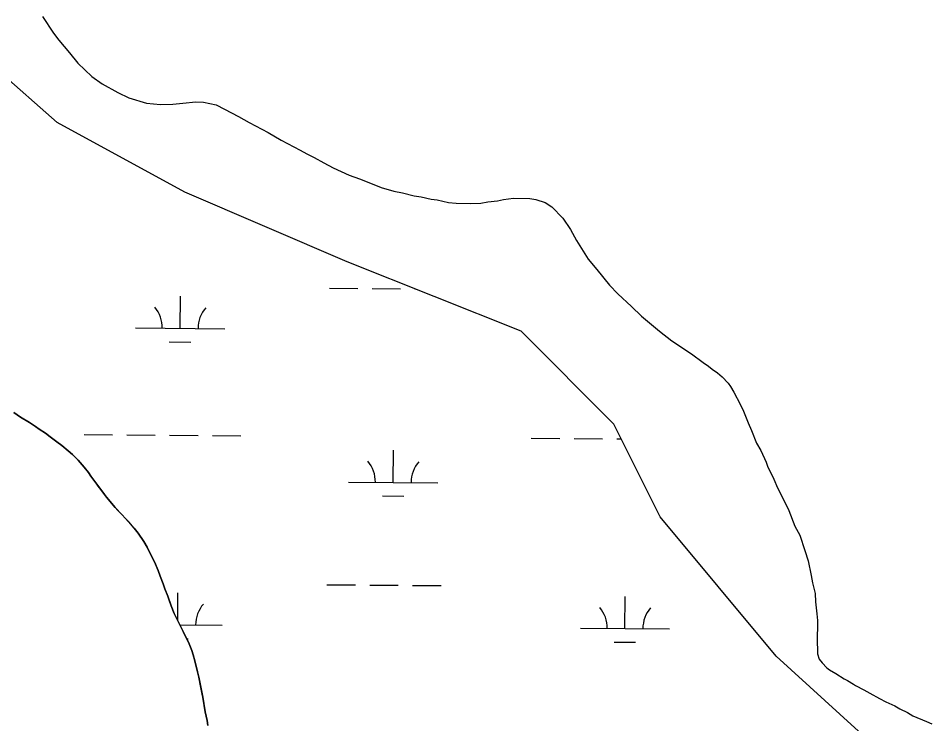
# Model space of a CAD drawing. Extents: x 3271442 to 3309282, y 752266 to 777610.
# Drawn here: x 3303830 to 3304855, y 759893 to 760684 of the extents above; entities that cross this region are included whole.
import ezdxf

# ---------------------------------------------------------------- set-up
doc = ezdxf.new("R2010")
doc.units = 0
for name, color, linetype in [('V-SITE-VEGE', 7, 'Continuous'), ('V-TOPO-SHOR', 7, 'Continuous'), ('V-WETL-SWMP', 7, 'Continuous')]:
    doc.layers.add(name, color=color, linetype=linetype)

msp = doc.modelspace()

# ---------------------------------------------------------------- linework, layer by layer
at = {"layer": 'V-SITE-VEGE'}
for p, q in [((3303856.9, 760686.2), (3303869.3, 760667.5)), ((3303869.3, 760667.5), (3303875.2, 760659.5)), ((3303875.2, 760659.5), (3303887.2, 760645.3)), ((3303887.2, 760645.3), (3303896.4, 760633.9)), ((3303896.4, 760633.9), (3303912.3, 760618.9)), ((3303912.3, 760618.9), (3303923.8, 760610.8)), ((3303923.8, 760610.8), (3303941.5, 760600.9)), ((3303941.5, 760600.9), (3303953.6, 760595)), ((3303953.6, 760595), (3303973.6, 760589)), ((3303973.6, 760589), (3303989.2, 760587.5)), ((3304003.2, 760587.7), (3304014.4, 760589.1)), ((3304014.4, 760589.1), (3304029, 760590.4)), ((3304029, 760590.4), (3304037.4, 760590.2)), ((3304037.4, 760590.2), (3304051.8, 760587.1)), ((3303989.2, 760587.5), (3304003.2, 760587.7)), ((3304051.8, 760587.1), (3304061.2, 760582.4)), ((3304061.2, 760582.4), (3304076.7, 760574.2)), ((3304076.7, 760574.2), (3304088.8, 760567.2)), ((3304088.8, 760567.2), (3304110.3, 760556.1)), ((3304110.3, 760556.1), (3304124.7, 760547.4)), ((3304124.7, 760547.4), (3304146.2, 760536.2)), ((3304146.2, 760536.2), (3304153.4, 760532.1)), ((3304153.4, 760532.1), (3304161.7, 760528)), ((3304161.7, 760528), (3304172.7, 760522.2)), ((3304172.7, 760522.2), (3304183.2, 760516.3)), ((3304183.2, 760516.3), (3304200.9, 760508.1)), ((3304200.9, 760508.1), (3304212.5, 760503.9)), ((3304212.5, 760503.9), (3304228.6, 760497.9)), ((3304228.6, 760497.9), (3304236.9, 760494.4)), ((3304236.9, 760494.4), (3304251.3, 760490.1)), ((3304251.3, 760490.1), (3304260.8, 760488.2)), ((3304260.8, 760488.2), (3304274.1, 760485.1)), ((3304274.1, 760485.1), (3304281.9, 760483.8)), ((3304281.9, 760483.8), (3304293, 760481.3)), ((3304293, 760481.3), (3304299.7, 760480.6)), ((3304299.7, 760480.6), (3304312.5, 760477.5)), ((3304312.5, 760477.5), (3304320.9, 760476.7)), ((3304320.9, 760476.7), (3304337.6, 760476.3)), ((3304337.6, 760476.3), (3304348.8, 760476.6)), ((3304348.8, 760476.6), (3304356.7, 760478.1)), ((3304356.7, 760478.1), (3304367.3, 760479.5)), ((3304367.3, 760479.5), (3304374.1, 760481)), ((3304374.1, 760481), (3304385.3, 760482.4)), ((3304385.3, 760482.4), (3304403.7, 760482)), ((3304403.7, 760482), (3304410.4, 760480.7)), ((3304410.4, 760480.7), (3304420.9, 760477.7)), ((3304420.9, 760477.7), (3304428.6, 760472.5)), ((3304428.6, 760472.5), (3304440.6, 760459.9)), ((3304440.6, 760459.9), (3304449.3, 760447.4)), ((3304449.3, 760447.4), (3304456.3, 760434.9)), ((3304456.3, 760434.9), (3304469.2, 760413.9)), ((3304469.2, 760413.9), (3304479, 760402.5)), ((3304479, 760402.5), (3304493.1, 760384.8)), ((3304493.1, 760384.8), (3304502.4, 760375.1)), ((3304502.4, 760375.1), (3304517.7, 760360.8)), ((3304517.7, 760360.8), (3304529.1, 760349.9)), ((3304529.1, 760349.9), (3304549.4, 760333.2)), ((3304549.4, 760333.2), (3304563.1, 760322.2)), ((3304563.1, 760322.2), (3304585.1, 760307.7)), ((3304585.1, 760307.7), (3304598.3, 760297.9)), ((3304598.3, 760297.9), (3304604.4, 760293.9)), ((3304604.4, 760293.9), (3304608.2, 760290.4)), ((3304608.2, 760290.4), (3304614.3, 760286.4)), ((3304614.3, 760286.4), (3304619.7, 760281.8)), ((3304619.7, 760281.8), (3304626.3, 760274.9)), ((3304626.3, 760274.9), (3304629, 760270.9)), ((3304629, 760270.9), (3304632.8, 760264.7)), ((3304632.8, 760264.7), (3304639.7, 760251.1)), ((3304639.7, 760251.1), (3304643.4, 760243.2)), ((3303832.1, 760236.7), (3303824.8, 760241.7)), ((3304643.4, 760243.2), (3304648.7, 760230.2)), ((3303842.2, 760230.5), (3303832.1, 760236.7)), ((3303848.9, 760226.1), (3303842.2, 760230.5)), ((3304648.7, 760230.2), (3304652.4, 760221.7)), ((3303853.1, 760223.2), (3303848.9, 760226.1)), ((3303860.2, 760218.6), (3303853.1, 760223.2)), ((3304652.4, 760221.7), (3304658.2, 760207.6)), ((3303865.3, 760214.7), (3303860.2, 760218.6)), ((3303873.1, 760209.1), (3303865.3, 760214.7)), ((3303878.4, 760204.9), (3303873.1, 760209.1)), ((3303885.8, 760198.8), (3303878.4, 760204.9)), ((3304658.2, 760207.6), (3304663.1, 760199.1)), ((3303890.4, 760194.7), (3303885.8, 760198.8)), ((3303896.8, 760188.3), (3303890.4, 760194.7)), ((3304663.1, 760199.1), (3304668.9, 760186.1)), ((3303903.5, 760180.6), (3303896.8, 760188.3)), ((3303908.4, 760174.6), (3303903.5, 760180.6)), ((3304668.9, 760186.1), (3304670.5, 760181.6)), ((3304670.5, 760181.6), (3304677.4, 760166.9)), ((3303911.3, 760170.3), (3303908.4, 760174.6)), ((3303922.3, 760155.4), (3303911.3, 760170.3)), ((3304677.4, 760166.9), (3304681.6, 760157.3)), ((3303926.4, 760150), (3303922.3, 760155.4)), ((3303928.8, 760146.9), (3303926.4, 760150)), ((3304681.6, 760157.3), (3304689.1, 760142.6)), ((3303938.6, 760135.4), (3303928.8, 760146.9)), ((3304689.1, 760142.6), (3304694.4, 760131.8)), ((3303946.3, 760127), (3303938.6, 760135.4)), ((3304694.4, 760131.8), (3304701.3, 760114.3)), ((3303949.8, 760123.4), (3303946.3, 760127)), ((3303959.8, 760112), (3303949.8, 760123.4)), ((3303964.1, 760106.4), (3303959.8, 760112)), ((3304701.3, 760114.3), (3304706.6, 760104.2)), ((3303970.6, 760097.1), (3303964.1, 760106.4)), ((3303974.2, 760090.7), (3303970.6, 760097.1)), ((3304706.6, 760104.2), (3304712.4, 760087.2)), ((3303982.6, 760074.3), (3303974.2, 760090.7)), ((3304712.4, 760087.2), (3304716, 760075.4)), ((3303986.7, 760064.7), (3303982.6, 760074.3)), ((3304716, 760075.4), (3304719.5, 760059.1)), ((3303989, 760058.4), (3303986.7, 760064.7)), ((3303992.4, 760049.8), (3303989, 760058.4)), ((3304719.5, 760059.1), (3304721, 760050.7)), ((3303994.3, 760044.1), (3303992.4, 760049.8)), ((3304721, 760050.7), (3304724.1, 760038.9)), ((3303997.5, 760035.7), (3303994.3, 760044.1)), ((3304001.2, 760024.8), (3303997.5, 760035.7)), ((3304724.1, 760038.9), (3304724.4, 760029.4)), ((3304724.4, 760029.4), (3304725.8, 760015.9)), ((3304004.8, 760016.2), (3304001.2, 760024.8)), ((3304007.5, 760010.4), (3304004.8, 760016.2)), ((3304725.8, 760015.9), (3304726.7, 760008.6)), ((3304014.8, 759996.2), (3304007.5, 760010.4)), ((3304726.7, 760008.6), (3304726.1, 759983.5)), ((3304021.5, 759982.3), (3304014.8, 759996.2)), ((3304024.3, 759974.7), (3304021.5, 759982.3)), ((3304025.9, 759969.9), (3304024.3, 759974.7)), ((3304726.1, 759983.5), (3304726.5, 759976.2)), ((3304726.5, 759976.2), (3304726.4, 759971.2)), ((3304027.8, 759963.4), (3304025.9, 759969.9)), ((3304031, 759950.9), (3304027.8, 759963.4)), ((3304726.4, 759971.2), (3304728.5, 759965)), ((3304728.5, 759965), (3304731.7, 759961)), ((3304731.7, 759961), (3304737.2, 759955.3)), ((3304737.2, 759955.3), (3304739.9, 759953)), ((3304032.3, 759945), (3304031, 759950.9)), ((3304036.8, 759922.5), (3304032.3, 759945)), ((3304739.9, 759953), (3304747.1, 759948.9)), ((3304747.1, 759948.9), (3304756.4, 759943.1)), ((3304756.4, 759943.1), (3304760.3, 759941.3)), ((3304760.3, 759941.3), (3304766.9, 759937.2)), ((3304766.9, 759937.2), (3304769.1, 759935.5)), ((3304769.1, 759935.5), (3304778.5, 759930.8)), ((3304039.6, 759905.9), (3304036.8, 759922.5)), ((3304778.5, 759930.8), (3304785.1, 759926.8)), ((3304785.1, 759926.8), (3304796.2, 759920.9)), ((3304796.2, 759920.9), (3304803.3, 759917.4)), ((3304803.3, 759917.4), (3304813.3, 759912.7)), ((3304813.3, 759912.7), (3304818.8, 759909.2)), ((3304041.6, 759896.3), (3304039.6, 759905.9)), ((3304818.8, 759909.2), (3304827.6, 759905.1)), ((3304827.6, 759905.1), (3304833.7, 759901.6)), ((3304042.4, 759890.8), (3304041.6, 759896.3)), ((3304833.7, 759901.6), (3304848.7, 759895)), ((3304848.7, 759895), (3304854.7, 759892.7))]:
    msp.add_line(p, q, dxfattribs=at)
at = {"layer": 'V-TOPO-SHOR'}
msp.add_lwpolyline([(3304042.4, 759890.8), (3304041.6, 759896.3), (3304039.6, 759905.9), (3304038.5, 759912.3), (3304036.8, 759922.5), (3304036.1, 759925.7), (3304034.3, 759935.1), (3304032.3, 759945), (3304031, 759950.9), (3304029, 759958.9), (3304027.8, 759963.4), (3304025.9, 759969.9), (3304024.3, 759974.7), (3304021.5, 759982.3), (3304018.9, 759987.7), (3304014.8, 759996.2), (3304011.9, 760002), (3304007.5, 760010.4), (3304004.8, 760016.2), (3304001.2, 760024.8), (3303999.3, 760030.3), (3303997.5, 760035.7), (3303994.3, 760044.1), (3303992.4, 760049.8), (3303989, 760058.4), (3303986.7, 760064.7), (3303982.6, 760074.3), (3303979.3, 760080.7), (3303974.2, 760090.7), (3303970.6, 760097.1), (3303964.1, 760106.4), (3303959.8, 760112), (3303953.6, 760119.1), (3303949.8, 760123.4), (3303946.3, 760127), (3303941.6, 760132.1), (3303938.6, 760135.4), (3303935, 760139.6), (3303932.6, 760142.5), (3303928.8, 760146.9), (3303926.4, 760150), (3303922.3, 760155.4), (3303919.5, 760159.2), (3303915.1, 760165.3), (3303911.3, 760170.3), (3303908.4, 760174.6), (3303903.5, 760180.6), (3303896.8, 760188.3), (3303890.4, 760194.7), (3303885.8, 760198.8), (3303878.4, 760204.9), (3303873.1, 760209.1), (3303865.3, 760214.7), (3303860.2, 760218.6), (3303853.1, 760223.2), (3303848.9, 760226.1), (3303842.2, 760230.5), (3303837.8, 760233.2), (3303832.1, 760236.7), (3303828.4, 760239.2)], dxfattribs=at)
at = {"layer": 'V-WETL-SWMP'}
for p, q in [((3303873.5, 760567.4), (3303769.5, 760658.5)), ((3304016.7, 760489.2), (3303873.5, 760567.4)), ((3304198.8, 760411.1), (3304016.7, 760489.2)), ((3304394, 760333), (3304198.8, 760411.1)), ((3304178.8, 760381.4), (3304210.8, 760381.1)), ((3304226.8, 760381), (3304258.8, 760380.7)), ((3304274.8, 760380.6), (3304275.1, 760380.6)), ((3304011.4, 760336.3), (3304011.7, 760372.3)), ((3303961.4, 760336.7), (3304061.4, 760335.9)), ((3304498.1, 760228.8), (3304394, 760333)), ((3303999.2, 760321), (3304023.2, 760320.8)), ((3303824.8, 760241.7), (3303832.1, 760236.7)), ((3303832.1, 760236.7), (3303842.2, 760230.5)), ((3303842.2, 760230.5), (3303848.9, 760226.1)), ((3303848.9, 760226.1), (3303853.1, 760223.2)), ((3303853.1, 760223.2), (3303860.2, 760218.6)), ((3304550.1, 760124.7), (3304498.1, 760228.8)), ((3303860.2, 760218.6), (3303865.3, 760214.7)), ((3303865.3, 760214.7), (3303873.1, 760209.1)), ((3303903.5, 760217.1), (3303935.5, 760216.9)), ((3303951.5, 760216.7), (3303983.5, 760216.5)), ((3303999.5, 760216.3), (3304031.5, 760216.1)), ((3304047.5, 760215.9), (3304079.5, 760215.7)), ((3304405.4, 760213), (3304437.4, 760212.7)), ((3304453.4, 760212.6), (3304485.4, 760212.3)), ((3304501.4, 760212.2), (3304506.4, 760212.2)), ((3303873.1, 760209.1), (3303878.4, 760204.9)), ((3303878.4, 760204.9), (3303885.8, 760198.8)), ((3304250.4, 760163.5), (3304250.7, 760199.5)), ((3303885.8, 760198.8), (3303890.4, 760194.7)), ((3303890.4, 760194.7), (3303896.8, 760188.3)), ((3303896.8, 760188.3), (3303903.5, 760180.6)), ((3303903.5, 760180.6), (3303908.4, 760174.6)), ((3303908.4, 760174.6), (3303911.3, 760170.3)), ((3303911.3, 760170.3), (3303922.3, 760155.4)), ((3304200.4, 760163.9), (3304300.4, 760163.1)), ((3303922.3, 760155.4), (3303926.4, 760150)), ((3303926.4, 760150), (3303928.8, 760146.9)), ((3304238.3, 760148.2), (3304262.3, 760148)), ((3303928.8, 760146.9), (3303938.6, 760135.4)), ((3303938.6, 760135.4), (3303946.3, 760127)), ((3303946.3, 760127), (3303949.8, 760123.4)), ((3303949.8, 760123.4), (3303959.8, 760112)), ((3304680.2, 759968.4), (3304550.1, 760124.7)), ((3303959.8, 760112), (3303964.1, 760106.4)), ((3303964.1, 760106.4), (3303970.6, 760097.1)), ((3303970.6, 760097.1), (3303974.2, 760090.7)), ((3303974.2, 760090.7), (3303982.6, 760074.3)), ((3303982.6, 760074.3), (3303986.7, 760064.7)), ((3303986.7, 760064.7), (3303989, 760058.4)), ((3303989, 760058.4), (3303992.4, 760049.8)), ((3303992.4, 760049.8), (3303994.3, 760044.1)), ((3304176.1, 760048.7), (3304208.1, 760048.4)), ((3304224.1, 760048.3), (3304256.1, 760048)), ((3304272.1, 760047.9), (3304304.1, 760047.6)), ((3303994.3, 760044.1), (3303997.5, 760035.7)), ((3303997.5, 760035.7), (3304001.2, 760024.8)), ((3304008.7, 760008.2), (3304008.9, 760039.6)), ((3304510.5, 759999.5), (3304510.8, 760035.5)), ((3304001.2, 760024.8), (3304004.8, 760016.2)), ((3304004.8, 760016.2), (3304007.5, 760010.4)), ((3304007.5, 760010.4), (3304014.8, 759996.2)), ((3304011, 760003.6), (3304058.6, 760003.2)), ((3304014.8, 759996.2), (3304021.5, 759982.3)), ((3304460.5, 759999.9), (3304560.5, 759999.1)), ((3304018.7, 759988.1), (3304020.5, 759988.1)), ((3304498.4, 759984.2), (3304522.4, 759984)), ((3304021.5, 759982.3), (3304024.3, 759974.7)), ((3304024.3, 759974.7), (3304025.9, 759969.9)), ((3304025.9, 759969.9), (3304027.8, 759963.4)), ((3304027.8, 759963.4), (3304031, 759950.9)), ((3304823.4, 759838.2), (3304680.2, 759968.4)), ((3304031, 759950.9), (3304032.4, 759945)), ((3304032.4, 759945), (3304036.8, 759922.5)), ((3304036.8, 759922.5), (3304039.6, 759905.9)), ((3304039.6, 759905.9), (3304041.6, 759896.3)), ((3304041.6, 759896.3), (3304042.4, 759890.7))]:
    msp.add_line(p, q, dxfattribs=at)
for centre, start, end in [((3303956.1, 760337.2), 358.7563, 40.2999), ((3304066.6, 760336.3), 138.7563, 180.2999), ((3304195.2, 760164.4), 358.7563, 40.2999), ((3304305.7, 760163.5), 138.7563, 180.2999), ((3304063.9, 760003.7), 138.7563, 180.2999), ((3304455.3, 760000.4), 358.7563, 40.2999), ((3304565.8, 759999.5), 138.7563, 180.2999)]:
    msp.add_arc(centre, 35.2, start, end, dxfattribs=at)

doc.saveas('drawing.dxf')
